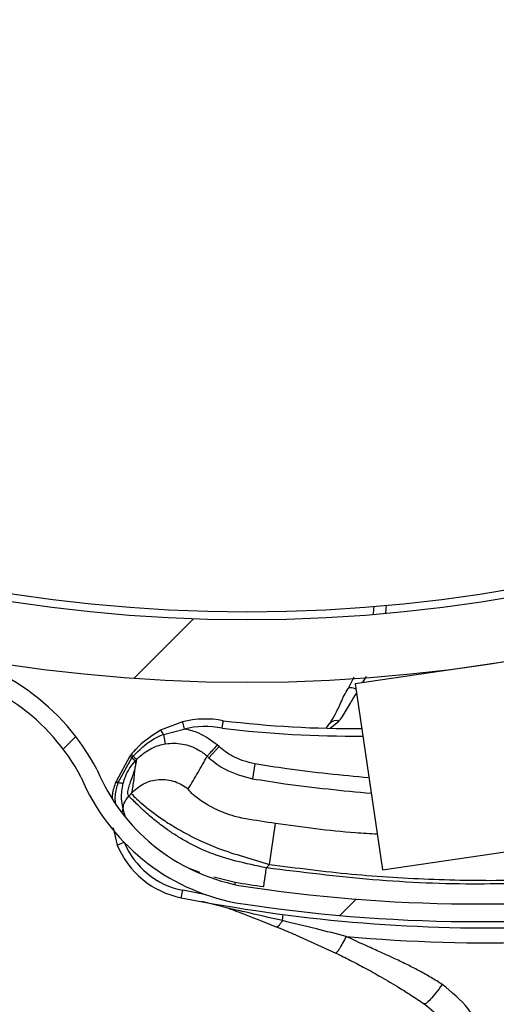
# Model space of a CAD drawing. Header units: inches. Extents: x 170 to 284, y 215 to 248.
# Tile 856 of 1056: x 235.7479 to 235.813, y 224.5616 to 224.6961. Entities that reach past the tile are written whole.
import ezdxf

# ---------------------------------------------------------------- set-up
doc = ezdxf.new("R2010")
doc.units = ezdxf.units.IN
doc.header["$LTSCALE"] = 0.25
doc.header["$MEASUREMENT"] = 0
doc.layers.add('RH TOP OF HOOD', color=7, linetype='Continuous')
pattern_1 = [(45, (225.4196035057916, 218.4993357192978), (-0.03026527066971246, 0.03026527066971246), [])]

msp = doc.modelspace()

# ---------------------------------------------------------------- hatches: boundary and pattern name
at = {"layer": 'RH TOP OF HOOD'}
h = msp.add_hatch(dxfattribs=at)
h.set_pattern_fill('ANSI31', color=256, scale=0.34241245, angle=2.8e-322, style=0)
h.set_pattern_definition([(45, (225.4529552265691, 218.4993357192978), (-0.03026527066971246, 0.03026527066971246), [])])
edge = h.paths.add_edge_path(flags=0)
edge.add_arc((235.7395956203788, 224.3915581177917), 0.021400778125, 89.9999999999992, 390.52248781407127, ccw=False)
edge.add_line((235.7395956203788, 224.4129588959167), (235.8123582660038, 224.4129588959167))
edge.add_arc((235.8123582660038, 224.8238538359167), 0.4108949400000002, 270, 450.0000000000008)
edge.add_line((235.8123582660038, 225.2347487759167), (235.3287006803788, 225.2347487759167))
edge.add_arc((235.3287006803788, 225.2390289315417), 0.004280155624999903, 180.0000000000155, 269.9999999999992, ccw=False)
edge.add_line((235.3244205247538, 225.2390289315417), (235.3244205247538, 225.2818304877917))
edge.add_arc((235.3287006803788, 225.2818304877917), 0.004280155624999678, 360, 540, ccw=False)
edge.add_line((235.3329808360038, 225.2818304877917), (235.3329808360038, 225.2390289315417))
edge.add_line((235.3329808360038, 225.2390289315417), (235.3297484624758, 225.2390289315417))
edge.add_line((235.3297484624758, 225.2390289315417), (235.3297484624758, 225.2818304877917))
edge.add_arc((235.3287006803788, 225.2818304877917), 0.001047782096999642, 360, 540.0000000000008)
edge.add_line((235.3276528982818, 225.2818304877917), (235.3276528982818, 225.2390289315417))
edge.add_arc((235.3287006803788, 225.2390289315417), 0.001047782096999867, 180, 270)
edge.add_line((235.3287006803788, 225.2379811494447), (235.8123582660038, 225.2379811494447))
edge.add_arc((235.8123582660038, 224.8238538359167), 0.4141273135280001, 269.9999999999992, 450, ccw=False)
edge.add_line((235.8123582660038, 224.4097265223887), (235.7395956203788, 224.4097265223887))
edge.add_arc((235.7395956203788, 224.3915581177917), 0.018168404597, 450.0000000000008, 750.5224878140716)
edge.add_arc((235.754343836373, 224.4002532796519), 0.001047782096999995, 390.5224878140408, 495.0000000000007)
edge.add_line((235.753602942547, 224.4009941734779), (235.7449077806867, 224.3922990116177))
edge.add_line((235.7449077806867, 224.3922990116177), (235.7426221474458, 224.3945846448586))
edge.add_line((235.7426221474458, 224.3945846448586), (235.751317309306, 224.4032798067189))
edge.add_arc((235.754343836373, 224.4002532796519), 0.004280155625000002, 390.522487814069, 495.0000000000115, ccw=False)
h = msp.add_hatch(dxfattribs=at)
h.set_pattern_fill('ANSI31', color=256, scale=0.34241245, style=0)
h.set_pattern_definition(pattern_1)
edge = h.paths.add_edge_path(flags=0)
edge.add_line((235.7790065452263, 225.2304686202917), (235.4365940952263, 225.2304686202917))
edge.add_line((235.4365940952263, 225.2304686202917), (235.4365940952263, 225.2347487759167))
edge.add_line((235.4365940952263, 225.2347487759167), (235.7790065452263, 225.2347487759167))
edge.add_arc((235.7790065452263, 224.8238538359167), 0.4108949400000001, 269.9999999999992, 450, ccw=False)
edge.add_line((235.7790065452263, 224.4129588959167), (235.7062438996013, 224.4129588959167))
edge.add_line((235.7062438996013, 224.4129588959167), (235.7062438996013, 224.4172390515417))
edge.add_line((235.7062438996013, 224.4172390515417), (235.7790065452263, 224.4172390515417))
edge.add_arc((235.7790065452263, 224.8238538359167), 0.406614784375, 270, 450.0000000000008)
h = msp.add_hatch(dxfattribs=at)
h.set_pattern_fill('ANSI32', color=256, scale=0.34241245, angle=2.8e-322, style=0)
h.set_pattern_definition([(45, (225.4196035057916, 218.4993357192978), (-0.09079581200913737, 0.09079581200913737), []), (45, (225.4801340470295, 218.4993357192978), (-0.09079581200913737, 0.09079581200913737), [])])
edge = h.paths.add_edge_path(flags=0)
edge.add_arc((235.7790065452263, 224.8238538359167), 0.2182879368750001, 180, 540, ccw=False)
edge = h.paths.add_edge_path(flags=0)
edge.add_arc((235.7790065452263, 224.8238538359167), 0.2097276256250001, 180, 540, ccw=False)
h = msp.add_hatch(dxfattribs=at)
h.set_pattern_fill('ANSI31', color=256, scale=0.34241245, angle=2.8e-322, style=0)
h.set_pattern_definition(pattern_1)
edge = h.paths.add_edge_path(flags=0)
edge.add_arc((235.9257701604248, 224.6173417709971), 0.001712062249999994, 187.6823523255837, 209.892772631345)
edge.add_line((235.9242858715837, 224.6164885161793), (235.9221930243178, 224.6152854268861))
edge.add_arc((235.9257701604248, 224.6173417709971), 0.004126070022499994, 187.6823523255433, 209.8927726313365, ccw=False)
edge.add_arc((235.934592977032, 224.6185318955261), 0.01302879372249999, 139.1585197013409, 187.6823523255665, ccw=False)
edge.add_arc((235.9382824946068, 224.6147452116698), 0.01830194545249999, 457.6823523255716, 497.7437253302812, ccw=False)
edge.add_arc((235.9374082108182, 224.6212265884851), 0.01176186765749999, 389.82321001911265, 457.68235232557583, ccw=False)
edge.add_arc((235.9344911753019, 224.61851816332), 0.01566536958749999, 332.9394203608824, 393.1131521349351, ccw=False)
edge.add_arc((235.9257484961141, 224.6226252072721), 0.02532140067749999, 310.5366005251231, 333.66328566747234, ccw=False)
edge.add_arc((235.9331496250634, 224.6154003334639), 0.01504902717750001, 269.83807069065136, 306.9970019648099, ccw=False)
edge.add_arc((235.932811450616, 224.6278968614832), 0.02754708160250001, 190.990855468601, 270.614926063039, ccw=False)
edge.add_arc((235.8974799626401, 224.6198485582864), 0.008748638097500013, 378.6409712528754, 525.6237845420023)
edge.add_arc((235.8330314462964, 224.6311945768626), 0.05672062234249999, 277.25298805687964, 350.69225205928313, ccw=False)
edge.add_arc((235.8106778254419, 224.7879449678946), 0.2150521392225, 261.1083798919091, 277.88840595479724, ccw=False)
edge.add_arc((235.7828950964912, 224.6038046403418), 0.02884824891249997, 202.8411957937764, 259.0961091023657, ccw=False)
edge.add_arc((235.7311545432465, 224.579342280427), 0.0284373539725, 387.8029462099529, 441.4014199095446)
edge.add_arc((235.733577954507, 224.5926259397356), 0.01494630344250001, 442.9737931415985, 498.2295444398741)
edge.add_arc((235.7358341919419, 224.5894751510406), 0.0187470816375, 495.64022688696, 529.1219683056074)
edge.add_arc((235.7307519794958, 224.5910354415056), 0.0134739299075, 531.5599097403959, 569.9559980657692)
edge.add_arc((235.7241388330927, 224.5875520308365), 0.006011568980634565, 212.6648849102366, 233.3999259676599)
edge.add_arc((235.7300236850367, 224.5982275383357), 0.01816498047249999, 238.5816124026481, 277.6823523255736)
edge.add_arc((235.730989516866, 224.5910674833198), 0.01094007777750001, 277.6823523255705, 367.682352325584)
edge.add_arc((235.7399820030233, 224.5922804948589), 0.001866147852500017, 367.6823523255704, 383.3245987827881)
edge.add_line((235.7416956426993, 224.5930193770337), (235.7439123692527, 224.5939751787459))
edge.add_arc((235.7399820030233, 224.5922804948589), 0.004280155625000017, 367.68235232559, 383.3245987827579, ccw=False)
edge.add_arc((235.730989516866, 224.5910674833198), 0.01335408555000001, 277.68235232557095, 367.6823523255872, ccw=False)
edge.add_arc((235.7300236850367, 224.5982275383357), 0.020578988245, 238.2937106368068, 277.6823523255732, ccw=False)
edge.add_arc((235.7241388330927, 224.5875520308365), 0.008425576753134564, 212.2600195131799, 234.1820632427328, ccw=False)
edge.add_arc((235.7307519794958, 224.5910354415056), 0.01588793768, 171.3726545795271, 210.1529330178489, ccw=False)
edge.add_arc((235.7358341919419, 224.5894751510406), 0.02116108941, 495.78688309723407, 529.2595240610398, ccw=False)
edge.add_arc((235.733577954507, 224.5926259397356), 0.01736031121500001, 442.8626004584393, 498.0482056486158, ccw=False)
edge.add_arc((235.7311545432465, 224.579342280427), 0.030851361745, 387.6005096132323, 441.4618899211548, ccw=False)
edge.add_arc((235.7828950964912, 224.6038046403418), 0.02643424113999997, 202.6240618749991, 259.0059654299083)
edge.add_arc((235.8106778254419, 224.7879449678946), 0.21263813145, 261.1200207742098, 277.8920418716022)
edge.add_arc((235.8330314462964, 224.6311945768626), 0.05430661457, 277.2389789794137, 350.7968871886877)
edge.add_arc((235.8974799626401, 224.6198485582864), 0.01116264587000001, 377.74339121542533, 526.2114395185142, ccw=False)
edge.add_arc((235.932811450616, 224.6278968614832), 0.02513307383, 190.653752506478, 270.6530101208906)
edge.add_arc((235.9331496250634, 224.6154003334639), 0.01263501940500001, 269.7653996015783, 306.6650491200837)
edge.add_arc((235.9257484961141, 224.6226252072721), 0.022907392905, 310.726658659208, 333.7020675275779)
edge.add_arc((235.9344911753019, 224.61851816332), 0.01325136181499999, 332.8745927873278, 393.4176020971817)
edge.add_arc((235.9374082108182, 224.6212265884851), 0.009347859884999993, 389.4048764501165, 457.6823523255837)
edge.add_arc((235.9382824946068, 224.6147452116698), 0.01588793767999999, 457.6823523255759, 497.6345312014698)
edge.add_arc((235.934592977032, 224.6185318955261), 0.01061478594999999, 499.3168536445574, 547.6823523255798)

# ---------------------------------------------------------------- linework, layer by layer
for p, q in [((235.8276412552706, 224.6103651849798), (235.793762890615, 224.6053933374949)), ((235.7935627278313, 224.6062876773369), (235.7928061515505, 224.6047722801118)), ((235.7947649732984, 224.6055403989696), (235.7952772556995, 224.6064061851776)), ((235.793762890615, 224.6053933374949), (235.7974917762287, 224.5799845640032)), ((235.7701569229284, 224.600200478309), (235.7671385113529, 224.599035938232)), ((235.7701569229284, 224.600200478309), (235.7704046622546, 224.5992035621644)), ((235.7903535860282, 224.5993262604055), (235.7915399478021, 224.6002951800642)), ((235.7675634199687, 224.5984851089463), (235.7704046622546, 224.5992035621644)), ((235.7898106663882, 224.5993644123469), (235.7902839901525, 224.6000271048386)), ((235.7675634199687, 224.5984851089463), (235.767790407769, 224.5971700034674)), ((235.7751503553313, 224.5968135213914), (235.7737736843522, 224.5952901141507)), ((235.7751503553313, 224.5968135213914), (235.7749093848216, 224.5970312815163)), ((235.762964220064, 224.5954835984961), (235.761081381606, 224.5920597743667)), ((235.7613907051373, 224.5919190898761), (235.7632396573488, 224.5953002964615)), ((235.7632396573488, 224.5953002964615), (235.7634179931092, 224.5955163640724)), ((235.7638847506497, 224.5950279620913), (235.7636797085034, 224.5940605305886)), ((235.7735327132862, 224.5955078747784), (235.7737736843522, 224.5952901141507)), ((235.7800500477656, 224.5944508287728), (235.7797152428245, 224.5924250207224)), ((235.7610572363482, 224.5919934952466), (235.761056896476, 224.5919925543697)), ((235.7610810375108, 224.592058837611), (235.7610572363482, 224.5919934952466)), ((235.761081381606, 224.5920597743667), (235.7610810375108, 224.592058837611)), ((235.7613688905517, 224.5918516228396), (235.7613692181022, 224.5918526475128)), ((235.7613692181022, 224.5918526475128), (235.7613904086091, 224.5919181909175)), ((235.7613904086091, 224.5919181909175), (235.7613907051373, 224.5919190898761)), ((235.7620668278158, 224.591820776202), (235.7620670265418, 224.5918215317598)), ((235.7631737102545, 224.5904561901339), (235.7628125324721, 224.5900565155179)), ((235.7606798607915, 224.5856995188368), (235.7612478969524, 224.5833550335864)), ((235.7820570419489, 224.5807144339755), (235.7828653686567, 224.586302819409)), ((235.7612478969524, 224.5833550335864), (235.7621717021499, 224.5837356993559)), ((235.7974917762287, 224.5799845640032), (235.8217543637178, 224.5835452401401)), ((235.7709474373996, 224.5802642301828), (235.7724793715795, 224.5796699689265)), ((235.7816282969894, 224.580239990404), (235.7820570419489, 224.5807144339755)), ((235.7773252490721, 224.5779638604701), (235.7773812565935, 224.5783027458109)), ((235.76999562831, 224.5761657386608), (235.7701955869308, 224.5771733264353)), ((235.7734069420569, 224.5765613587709), (235.7701955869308, 224.5771733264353)), ((235.7763598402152, 224.5747350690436), (235.7728201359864, 224.5756247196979)), ((235.7838200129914, 224.5730300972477), (235.7839303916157, 224.5738708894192)), ((235.785591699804, 224.5710815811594), (235.7910980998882, 224.568609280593))]:
    msp.add_line(p, q, dxfattribs=at)
at = {"layer": 'RH TOP OF HOOD', "flags": 128}
msp.add_lwpolyline([(235.7928061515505, 224.6047722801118), (235.7928720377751, 224.6048377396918), (235.7929764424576, 224.6048775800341), (235.7931165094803, 224.6048907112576), (235.7932884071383, 224.6048767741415), (235.7934874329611, 224.6048361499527), (235.7937081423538, 224.6047699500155), (235.793862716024, 224.6047131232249)], dxfattribs=at)
at = {"layer": 'RH TOP OF HOOD'}
for radius in [0.218287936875, 0.2097276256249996, 0.20865758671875]:
    msp.add_circle((235.7790065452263, 224.8238538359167), radius, dxfattribs=at)
for centre, radius, start, end in [((235.7790065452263, 224.8238538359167), 0.4141273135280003, 269.9999999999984, 90), ((235.7790065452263, 224.8238538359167), 0.4108949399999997, 269.9999999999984, 90), ((235.7790065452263, 224.8238538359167), 0.406614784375, 269.9999999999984, 90), ((235.7704025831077, 224.6180121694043), 0.0260233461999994, 352.9867047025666, 355.3833265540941), ((235.7703727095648, 224.6182336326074), 0.02773540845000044, 353.2641087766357, 355.5146859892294), ((235.7311545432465, 224.579342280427), 0.03085136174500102, 27.60050961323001, 81.46188992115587), ((235.7311545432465, 224.579342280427), 0.02843735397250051, 27.80294620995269, 81.40141990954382), ((235.7732949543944, 224.5875728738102), 0.01301167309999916, 79.18491049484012, 103.9556334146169), ((235.7933788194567, 224.7448053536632), 0.1455252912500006, 263.036776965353, 270.5041230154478), ((235.7911479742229, 224.5992435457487), 0.001122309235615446, 69.55816570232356, 137.6291869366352), ((235.7663149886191, 224.5979613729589), 0.001353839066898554, 22.75879212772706, 52.53425372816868), ((235.7732949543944, 224.5875728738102), 0.01198443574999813, 79.0234498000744, 103.9556334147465), ((235.7933788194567, 224.7448053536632), 0.1465525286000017, 263.0229707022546, 270.5594522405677), ((235.7828950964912, 224.6038046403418), 0.02643424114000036, 202.6240618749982, 259.0059654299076), ((235.7828950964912, 224.6038046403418), 0.02884824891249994, 202.8411957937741, 259.0961091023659), ((235.7618529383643, 224.5933390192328), 0.00156417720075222, 239.4080465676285, 251.9734043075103), ((235.7618546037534, 224.5933437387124), 0.001568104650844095, 239.4366189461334, 251.9686989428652), ((235.7618998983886, 224.5934494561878), 0.001613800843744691, 239.5084450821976, 251.5964417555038), ((235.7618996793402, 224.5934485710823), 0.001611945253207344, 239.4928350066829, 251.5938102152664), ((235.7620458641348, 224.5940723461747), 0.002251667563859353, 253.0763074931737, 270.5334481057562), ((235.7620469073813, 224.5940751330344), 0.002253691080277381, 253.0721173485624, 270.5114979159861), ((235.7723284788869, 224.5879209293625), 0.01198443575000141, 202.3947377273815, 258.7753310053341), ((235.7723284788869, 224.5879209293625), 0.01095719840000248, 202.3947377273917, 258.7753310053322), ((235.8106778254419, 224.7879449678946), 0.2126381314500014, 261.1200207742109, 277.8920418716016), ((235.8120535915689, 224.7880950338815), 0.2160622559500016, 258.775331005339, 271.3111233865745), ((235.8106778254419, 224.7879449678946), 0.2150521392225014, 261.1083798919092, 277.888405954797), ((235.8120535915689, 224.7880950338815), 0.218095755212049, 264.8615755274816, 271.8007834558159)]:
    msp.add_arc(centre, radius, start, end, dxfattribs=at)
for points, knots in [([(235.7903073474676, 224.5999902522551), (235.7905432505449, 224.6003684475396), (235.7910518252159, 224.6011837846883), (235.7918096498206, 224.6028615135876), (235.792414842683, 224.6042018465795), (235.7928880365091, 224.6048919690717), (235.7929340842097, 224.6049591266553)], [0, 0, 0, 0, 0.28394206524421, 0.6121401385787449, 0.9622563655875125, 1, 1, 1, 1]), ([(235.7915399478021, 224.6002951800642), (235.7916550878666, 224.6004419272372), (235.7921772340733, 224.6011074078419), (235.7928792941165, 224.6023857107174), (235.7936136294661, 224.6036059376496), (235.793944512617, 224.6041557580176)], [0, 0, 0, 0, 0.1345182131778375, 0.6100237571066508, 1, 1, 1, 1]), ([(235.7755768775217, 224.5993380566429), (235.7755783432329, 224.5993473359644), (235.775590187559, 224.5994223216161), (235.7756198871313, 224.5996105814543), (235.7756634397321, 224.5998874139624), (235.7757038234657, 224.6001448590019), (235.7757312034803, 224.6003197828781), (235.7757347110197, 224.600342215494), (235.775736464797, 224.6003534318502)], [0, 0, 0, 0, 0.01753608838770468, 0.141708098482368, 0.3563943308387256, 0.570964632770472, 0.7854813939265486, 1, 1, 1, 1]), ([(235.7671385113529, 224.599035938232), (235.7659364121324, 224.5982549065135), (235.7644652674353, 224.5972990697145), (235.7633495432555, 224.595959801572), (235.7631454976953, 224.5957148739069)], [0, 0, 0, 0, 0.8171182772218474, 0.9999999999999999, 0.9999999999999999, 0.9999999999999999, 0.9999999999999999]), ([(235.7749093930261, 224.5970312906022), (235.7741036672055, 224.5976307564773), (235.7727694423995, 224.5986234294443), (235.771119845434, 224.5990819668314), (235.7704406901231, 224.5991974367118), (235.7704046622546, 224.5992035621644)], [0, 0, 0, 0, 0.5907811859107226, 0.9782917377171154, 1, 1, 1, 1]), ([(235.7634182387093, 224.5955166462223), (235.7642434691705, 224.596342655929), (235.7654708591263, 224.5975712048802), (235.7670469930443, 224.5982595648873), (235.7675634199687, 224.5984851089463)], [0, 0, 0, 0, 0.6723457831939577, 1, 1, 1, 1]), ([(235.7638814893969, 224.59502435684), (235.7638815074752, 224.5950243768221), (235.7642298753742, 224.5954094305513), (235.7651629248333, 224.5962255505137), (235.7665439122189, 224.5969068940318), (235.7675162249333, 224.5971121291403), (235.767790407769, 224.5971700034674)], [0, 0, 0, 0, 1.782673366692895e-05, 0.3435204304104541, 0.814879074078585, 1, 1, 1, 1]), ([(235.767790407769, 224.5971700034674), (235.7678124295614, 224.5971737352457), (235.7685889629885, 224.597305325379), (235.7701764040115, 224.5972928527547), (235.7721242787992, 224.5965914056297), (235.7731605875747, 224.5958440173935), (235.7735328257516, 224.5955077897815), (235.7735328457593, 224.5955077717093)], [0, 0, 0, 0, 0.01087401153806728, 0.3834398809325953, 0.7558119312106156, 0.9999868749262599, 1, 1, 1, 1]), ([(235.7800500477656, 224.5944508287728), (235.7789869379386, 224.5947228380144), (235.7771856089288, 224.5951837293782), (235.7757419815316, 224.5963397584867), (235.7751503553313, 224.5968135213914)], [0, 0, 0, 0, 0.5901808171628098, 1, 1, 1, 1]), ([(235.7620670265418, 224.5918215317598), (235.7621567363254, 224.5921157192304), (235.7624882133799, 224.5932027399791), (235.763127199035, 224.5941912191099), (235.7636834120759, 224.5948054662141), (235.763683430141, 224.5948054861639)], [0, 0, 0, 0, 0.2706300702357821, 0.9999763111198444, 1, 1, 1, 1]), ([(235.7631454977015, 224.5957148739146), (235.7631454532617, 224.5957148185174), (235.7630841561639, 224.5956384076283), (235.763024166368, 224.5955609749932), (235.762964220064, 224.5954835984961)], [0, 0, 0, 0, 0.0007249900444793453, 0.9999999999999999, 0.9999999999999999, 0.9999999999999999, 0.9999999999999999]), ([(235.7632396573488, 224.5953002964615), (235.7632574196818, 224.5952827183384), (235.7633641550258, 224.5951770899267), (235.7635245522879, 224.5950124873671), (235.7636649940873, 224.5948549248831), (235.7636772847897, 224.594821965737), (235.7636834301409, 224.5948054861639)], [0, 0, 0, 0, 0.0623937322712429, 0.3749291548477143, 0.6874645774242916, 1, 1, 1, 1]), ([(235.7634179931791, 224.5955163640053), (235.7634363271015, 224.595498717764), (235.7635464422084, 224.5953927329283), (235.7637129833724, 224.5952283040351), (235.7638609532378, 224.5950728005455), (235.7638768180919, 224.5950429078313), (235.7638847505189, 224.5950279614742)], [0, 0, 0, 0, 0.06242876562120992, 0.3749525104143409, 0.6874762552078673, 1, 1, 1, 1]), ([(235.7636831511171, 224.594805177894), (235.7637332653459, 224.5948605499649), (235.7638004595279, 224.594934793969), (235.7638676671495, 224.5950090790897), (235.7638847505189, 224.5950279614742)], [0, 0, 0, 0, 0.7458120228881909, 1, 1, 1, 1]), ([(235.763753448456, 224.5941420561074), (235.7637663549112, 224.594238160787), (235.7637923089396, 224.5944314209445), (235.7637743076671, 224.5946584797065), (235.7637134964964, 224.5947563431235), (235.7636831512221, 224.5948051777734)], [0, 0, 0, 0, 0.3313600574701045, 0.6663431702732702, 1, 1, 1, 1]), ([(235.7709562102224, 224.5910259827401), (235.7713906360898, 224.5917638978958), (235.772259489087, 224.5932397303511), (235.7731083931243, 224.5947517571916), (235.7735328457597, 224.5955077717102)], [0, 0, 0, 0, 0.4999992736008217, 1, 1, 1, 1]), ([(235.7737736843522, 224.5952901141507), (235.7737737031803, 224.5952900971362), (235.7744479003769, 224.594680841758), (235.7762673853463, 224.5933371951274), (235.7784347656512, 224.5927637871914), (235.7797152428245, 224.5924250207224)], [0, 0, 0, 0, 1.142795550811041e-05, 0.4092118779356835, 1, 1, 1, 1]), ([(235.7628125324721, 224.5900565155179), (235.7627589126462, 224.5901570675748), (235.7626463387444, 224.5903681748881), (235.7627581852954, 224.590990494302), (235.763002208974, 224.5917848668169), (235.7633058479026, 224.592632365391), (235.7636027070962, 224.5934770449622), (235.7637027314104, 224.5939183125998), (235.763753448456, 224.5941420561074)], [0, 0, 0, 0, 0.1574760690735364, 0.3306182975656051, 0.4911886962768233, 0.6742546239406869, 0.8348317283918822, 1, 1, 1, 1]), ([(235.7636797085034, 224.5940605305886), (235.7636501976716, 224.5938438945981), (235.7635688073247, 224.5932464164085), (235.7635039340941, 224.5921597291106), (235.7632989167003, 224.591102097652), (235.7631737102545, 224.5904561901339)], [0, 0, 0, 0, 0.1812946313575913, 0.50000735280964, 1, 1, 1, 1]), ([(235.7956504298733, 224.5925315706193), (235.7919022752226, 224.5928908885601), (235.7866836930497, 224.593391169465), (235.781508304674, 224.5942178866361), (235.7800500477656, 224.5944508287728)], [0, 0, 0, 0, 0.7182323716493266, 1, 1, 1, 1]), ([(235.7631737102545, 224.5904561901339), (235.7636923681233, 224.5909188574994), (235.7647697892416, 224.5918799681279), (235.7669402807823, 224.5924339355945), (235.769168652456, 224.5922020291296), (235.7703753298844, 224.5914081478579), (235.7709562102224, 224.5910259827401)], [0, 0, 0, 0, 0.2406941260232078, 0.4999999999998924, 0.7593058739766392, 0.9999999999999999, 0.9999999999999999, 0.9999999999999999, 0.9999999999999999]), ([(235.7797152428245, 224.5924250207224), (235.7811887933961, 224.5921899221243), (235.786577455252, 224.5913301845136), (235.7920109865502, 224.5908093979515), (235.7959586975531, 224.5904310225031)], [0, 0, 0, 0, 0.2734538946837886, 1, 1, 1, 1]), ([(235.761056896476, 224.5919925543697), (235.7608513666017, 224.5914352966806), (235.7605807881, 224.5907016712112), (235.7605561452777, 224.5899290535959), (235.7605502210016, 224.5897433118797)], [0, 0, 0, 0, 0.7595942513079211, 0.9999999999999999, 0.9999999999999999, 0.9999999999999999, 0.9999999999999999]), ([(235.7610175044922, 224.5890639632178), (235.7609892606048, 224.5894337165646), (235.7609168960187, 224.5903810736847), (235.7611976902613, 224.5912946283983), (235.7613688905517, 224.5918516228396)], [0, 0, 0, 0, 0.3902998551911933, 1, 1, 1, 1]), ([(235.7623289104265, 224.587356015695), (235.7621007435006, 224.5881238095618), (235.7616631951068, 224.5895961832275), (235.7619361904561, 224.591100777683), (235.7620668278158, 224.591820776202)], [0, 0, 0, 0, 0.5214667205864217, 1, 1, 1, 1]), ([(235.7788097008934, 224.586945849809), (235.778809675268, 224.5869458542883), (235.7784387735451, 224.5870106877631), (235.776978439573, 224.5873176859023), (235.7746385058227, 224.5881872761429), (235.7725471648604, 224.5894538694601), (235.7711665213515, 224.5906252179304), (235.7710311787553, 224.5908831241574), (235.7709562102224, 224.5910259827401)], [0, 0, 0, 0, 4.497367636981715e-06, 0.06509473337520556, 0.261670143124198, 0.4753105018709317, 0.7093656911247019, 0.9999999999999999, 0.9999999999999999, 0.9999999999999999, 0.9999999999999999]), ([(235.7620242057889, 224.5878937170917), (235.7620268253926, 224.5880859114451), (235.7620322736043, 224.5884856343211), (235.7622338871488, 224.5892564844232), (235.7625845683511, 224.5897413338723), (235.7628125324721, 224.5900565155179)], [0, 0, 0, 0, 0.2447599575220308, 0.5090480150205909, 1, 1, 1, 1]), ([(235.7816282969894, 224.580239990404), (235.7802203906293, 224.5805302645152), (235.7775625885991, 224.5810782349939), (235.7738870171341, 224.5822124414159), (235.7712825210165, 224.5834780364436), (235.7694170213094, 224.5845704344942), (235.7682607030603, 224.5853375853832), (235.7673338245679, 224.5860113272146), (235.7665904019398, 224.5865859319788), (235.7658020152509, 224.5872311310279), (235.764971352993, 224.5879604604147), (235.7639205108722, 224.5889582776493), (235.7630350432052, 224.5898378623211), (235.7628822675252, 224.58998798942), (235.7628125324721, 224.5900565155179)], [0, 0, 0, 0, 0.1307156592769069, 0.2467609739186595, 0.3577928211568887, 0.4170971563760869, 0.4791482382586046, 0.5177152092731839, 0.5590896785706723, 0.6032945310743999, 0.6633484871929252, 0.7353692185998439, 0.8792082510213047, 0.9999999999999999, 0.9999999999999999, 0.9999999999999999, 0.9999999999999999]), ([(235.7631737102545, 224.5904561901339), (235.7632156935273, 224.5903817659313), (235.7633010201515, 224.5902305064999), (235.7640196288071, 224.5895317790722), (235.7650961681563, 224.5886064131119), (235.7664633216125, 224.5875493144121), (235.7681835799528, 224.5863608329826), (235.770199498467, 224.5851442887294), (235.7725146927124, 224.5839530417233), (235.7752506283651, 224.5827798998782), (235.7784913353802, 224.5817678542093), (235.7808583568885, 224.5810685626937), (235.7820570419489, 224.5807144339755)], [0, 0, 0, 0, 0.1094013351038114, 0.2223468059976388, 0.3151791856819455, 0.4102231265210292, 0.5012749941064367, 0.5946006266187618, 0.6834485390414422, 0.774533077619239, 0.8858211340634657, 0.9999999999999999, 0.9999999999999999, 0.9999999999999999, 0.9999999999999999]), ([(235.7828653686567, 224.586302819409), (235.7815008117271, 224.5865097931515), (235.780136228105, 224.5867167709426), (235.7788097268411, 224.5869458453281), (235.7788097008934, 224.586945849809)], [0, 0, 0, 0, 0.9999804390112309, 1, 1, 1, 1]), ([(235.7967799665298, 224.5848348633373), (235.7957781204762, 224.5848920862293), (235.791119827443, 224.5851581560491), (235.7864953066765, 224.5857994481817), (235.7828653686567, 224.586302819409)], [0, 0, 0, 0, 0.2150672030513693, 1, 1, 1, 1]), ([(235.7812563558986, 224.5776989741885), (235.781261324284, 224.5777329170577), (235.7812689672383, 224.5777851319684), (235.7813153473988, 224.578101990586), (235.7813633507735, 224.5784299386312), (235.7814229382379, 224.5788370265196), (235.7815095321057, 224.5794286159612), (235.7815815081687, 224.5799203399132), (235.7816282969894, 224.580239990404)], [0, 0, 0, 0, 0.239456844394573, 0.3683606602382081, 0.5000000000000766, 0.6316393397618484, 0.7605431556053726, 0.9999999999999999, 0.9999999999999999, 0.9999999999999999, 0.9999999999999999]), ([(235.822454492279, 224.578354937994), (235.8185379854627, 224.5781979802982), (235.8097734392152, 224.5778467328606), (235.7961186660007, 224.5784321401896), (235.7864661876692, 224.5796364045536), (235.7816282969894, 224.580239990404)], [0, 0, 0, 0, 0.287217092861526, 0.642748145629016, 0.9999999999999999, 0.9999999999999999, 0.9999999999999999, 0.9999999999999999]), ([(235.7820570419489, 224.5807144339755), (235.7857849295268, 224.5802327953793), (235.7932515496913, 224.5792681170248), (235.8045227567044, 224.5786145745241), (235.8142488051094, 224.5784490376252), (235.8201924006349, 224.5787678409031), (235.8223829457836, 224.5788853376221)], [0, 0, 0, 0, 0.2788171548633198, 0.5584454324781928, 0.8372626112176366, 1, 1, 1, 1]), ([(235.7744599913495, 224.5790013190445), (235.77541962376, 224.5787530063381), (235.7776152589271, 224.5781848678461), (235.7799449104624, 224.5778739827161), (235.7812563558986, 224.5776989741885)], [0, 0, 0, 0, 0.4370636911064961, 1, 1, 1, 1]), ([(235.7838200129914, 224.5730300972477), (235.7820860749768, 224.5734303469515), (235.7796023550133, 224.5740036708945), (235.7771117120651, 224.5745654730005), (235.7763598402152, 224.5747350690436)], [0, 0, 0, 0, 0.69812138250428, 0.9999999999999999, 0.9999999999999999, 0.9999999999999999, 0.9999999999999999]), ([(235.7830165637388, 224.5721429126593), (235.7813737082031, 224.572800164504), (235.7791803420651, 224.5736776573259), (235.7769257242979, 224.5745229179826), (235.7763598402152, 224.5747350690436)], [0, 0, 0, 0, 0.7490110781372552, 1, 1, 1, 1]), ([(235.7838200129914, 224.5730300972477), (235.7837268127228, 224.572885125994), (235.7835382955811, 224.5725918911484), (235.7832845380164, 224.5723017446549), (235.7831152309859, 224.5721736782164), (235.7830352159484, 224.572148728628), (235.7830165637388, 224.5721429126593)], [0, 0, 0, 0, 0.2979480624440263, 0.6026626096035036, 0.9073771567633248, 0.9999999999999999, 0.9999999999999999, 0.9999999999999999, 0.9999999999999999]), ([(235.7855953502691, 224.571080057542), (235.7855953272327, 224.5710800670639), (235.7851089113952, 224.5712811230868), (235.784253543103, 224.571637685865), (235.7833892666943, 224.5719922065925), (235.783016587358, 224.5721429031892), (235.783016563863, 224.5721429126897)], [0, 0, 0, 0, 2.704369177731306e-05, 0.5710314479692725, 0.9999729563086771, 1, 1, 1, 1]), ([(235.7925204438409, 224.5708757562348), (235.7911707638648, 224.5712212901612), (235.7882719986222, 224.5719634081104), (235.7853705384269, 224.572658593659), (235.7838200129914, 224.5730300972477)], [0, 0, 0, 0, 0.4656051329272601, 1, 1, 1, 1]), ([(235.7925204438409, 224.5708757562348), (235.792355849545, 224.5705601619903), (235.7920168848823, 224.5699102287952), (235.7915725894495, 224.5691549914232), (235.7912346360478, 224.5686637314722), (235.7911427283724, 224.5686270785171), (235.7910980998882, 224.568609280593)], [0, 0, 0, 0, 0.2427897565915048, 0.5000000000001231, 0.7572102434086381, 1, 1, 1, 1]), ([(235.8056345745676, 224.5643061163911), (235.805135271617, 224.5646272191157), (235.8041068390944, 224.5652886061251), (235.8025262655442, 224.5661691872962), (235.8008742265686, 224.5670168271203), (235.7992753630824, 224.5677821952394), (235.7975754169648, 224.5685586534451), (235.7957159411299, 224.5693936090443), (235.7939875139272, 224.5701795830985), (235.7928872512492, 224.5707016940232), (235.7925204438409, 224.5708757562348)], [0, 0, 0, 0, 0.1216476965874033, 0.250562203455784, 0.3699476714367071, 0.5011532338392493, 0.6125555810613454, 0.7514486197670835, 0.9171375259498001, 1, 1, 1, 1]), ([(235.7910980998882, 224.568609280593), (235.7917762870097, 224.568274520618), (235.7931270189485, 224.5676077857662), (235.7951842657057, 224.5665185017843), (235.7973870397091, 224.5652903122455), (235.7994561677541, 224.5640609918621), (235.8014218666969, 224.5628341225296), (235.8025682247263, 224.56207609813), (235.8031862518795, 224.5616674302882)], [0, 0, 0, 0, 0.161096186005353, 0.3208521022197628, 0.500107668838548, 0.7056749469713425, 0.8413228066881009, 1, 1, 1, 1]), ([(235.8106192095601, 224.5586825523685), (235.8101732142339, 224.5594733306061), (235.8089321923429, 224.5616737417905), (235.8069222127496, 224.5632782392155), (235.8056345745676, 224.5643061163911)], [0, 0, 0, 0, 0.3593774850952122, 1, 1, 1, 1]), ([(235.8031862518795, 224.5616674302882), (235.804081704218, 224.5609472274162), (235.8054839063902, 224.5598194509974), (235.8063384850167, 224.5582937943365), (235.8066473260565, 224.5577424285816)], [0, 0, 0, 0, 0.6386043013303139, 1, 1, 1, 1])]:
    msp.add_open_spline(points, degree=3, knots=knots, dxfattribs=at)
for points in [[(235.7749091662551, 224.5970314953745), (235.7747326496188, 224.5968360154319), (235.7743796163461, 224.5964450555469), (235.7739308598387, 224.5959480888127), (235.7736104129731, 224.5955932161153), (235.7735588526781, 224.5955361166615), (235.7735330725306, 224.5955075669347)], [(235.762964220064, 224.5954835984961), (235.762968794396, 224.5954826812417), (235.7629779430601, 224.595480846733), (235.7630353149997, 224.5954443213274), (235.7631201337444, 224.5953862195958), (235.7631998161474, 224.5953289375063), (235.7632396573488, 224.5953002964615)], [(235.7631454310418, 224.5957147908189), (235.7631497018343, 224.5957132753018), (235.7631582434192, 224.5957102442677), (235.7632148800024, 224.5956702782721), (235.763299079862, 224.5956077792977), (235.7633783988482, 224.5955468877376), (235.7634180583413, 224.5955164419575)], [(235.8056345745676, 224.5643061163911), (235.8053468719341, 224.5639122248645), (235.8047714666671, 224.5631244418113), (235.8040179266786, 224.562242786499), (235.8034344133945, 224.5616834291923), (235.8032689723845, 224.5616727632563), (235.8031862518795, 224.5616674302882)]]:
    msp.add_open_spline(points, degree=3, dxfattribs=at)

doc.saveas('drawing.dxf')
